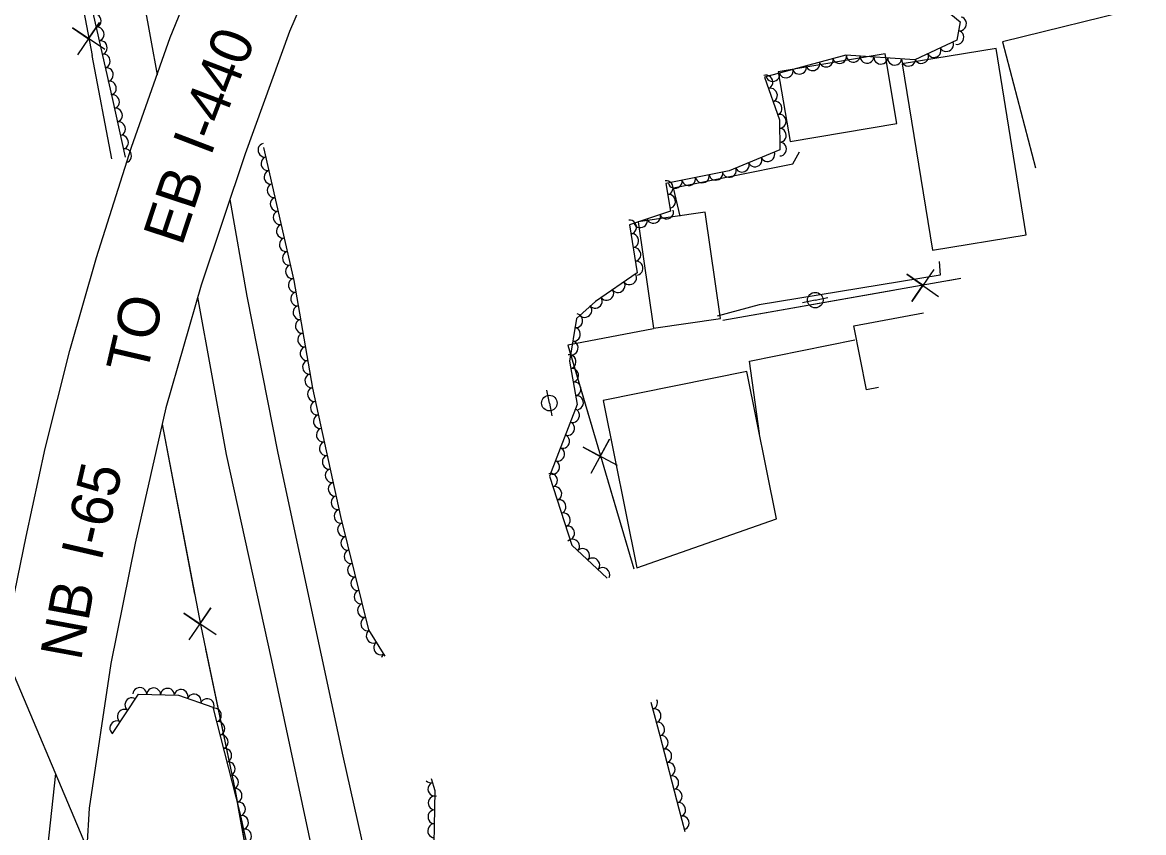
# Model space of a CAD drawing. Extents: x 1722896 to 1754269, y 648279 to 666297.
# Drawn here: x 1740609.2 to 1740933.1, y 649215 to 649449 of the extents above; entities that cross this region are included whole.
import ezdxf

# ---------------------------------------------------------------- set-up
doc = ezdxf.new("R2010")
doc.units = 0
for name, color, linetype in [('DESIGN - CENTERLINE - Proposed', 7, 'Continuous'), ('DESIGN - CENTERLINE - Proposed Text', 7, 'Continuous'), ('DESIGN - SHEET - Linework', 7, 'Continuous'), ('SURVEY - CENTERLINE - Preliminary Text', 7, 'Continuous'), ('SURVEY - DTM - Breaklines', 7, 'Continuous'), ('SURVEY - VEGETATION - Features with Text', 7, 'Continuous')]:
    doc.layers.add(name, color=color, linetype=linetype)

msp = doc.modelspace()

# ---------------------------------------------------------------- linework, layer by layer
at = {"layer": 'DESIGN - CENTERLINE - Proposed'}
msp.add_lwpolyline([(1740700.31, 649478.68), (1740686.35, 649446.38), (1740673.51, 649411.03), (1740660.81, 649373.13), (1740650.67, 649337.68), (1740641.79, 649298.57), (1740634.73, 649263.85), (1740628.44, 649222.1), (1740627.81, 649210.74), (1740603.2, 649268.9), (1740607.03, 649284.59), (1740610.25, 649300.52), (1740615.78, 649325.93), (1740622.87, 649354.19), (1740630.62, 649381.05), (1740640.74, 649412.94), (1740651.91, 649444.59), (1740666.04, 649479.28)], dxfattribs=at)
at = {"layer": 'DESIGN - CENTERLINE - Proposed Text'}
for p, q in [((1740818.51, 649348.15), (1740776.98, 649339.8)), ((1740827.06, 649305.6), (1740818.51, 649348.15)), ((1740776.98, 649339.8), (1740786.69, 649291.47)), ((1740786.69, 649291.47), (1740827.06, 649305.6))]:
    msp.add_line(p, q, dxfattribs=at)
for points in [[(1740584.39, 649724.39), (1740585.19, 649717.64), (1740589.16, 649679.79), (1740596.47, 649630.74), (1740602.81, 649586.55), (1740612.24, 649527.47), (1740621.91, 649478.29), (1740629.32, 649439.37)], [(1740632.96, 649441.14), (1740623.62, 649447.4), (1740628.3, 649444.22), (1740631.48, 649448.9), (1740625.1, 649439.64)], [(1740635, 649409.55), (1740629.32, 649439.37)], [(1740872.5, 649377.66), (1740866.1, 649368.42), (1740869.35, 649373.05), (1740864.72, 649376.3), (1740873.88, 649369.78)], [(1740811.51, 649363.02), (1740880.29, 649375.07)], [(1740876.62, 649374.43), (1740880.29, 649375.07)], [(1740811.51, 649363.02), (1740860.76, 649371.65)], [(1740856.49, 649343.54), (1740853.08, 649342.84), (1740849.36, 649361.36), (1740869.5, 649365.09)], [(1740791.53, 649360.47), (1740766.75, 649355.76), (1740773.76, 649332)], [(1740791.53, 649360.47), (1740766.75, 649355.76), (1740785.82, 649291.16)], [(1740649.59, 649332.94), (1740660.7, 649274.64), (1740670.62, 649227.23), (1740679.14, 649180.27), (1740696.05, 649118.55), (1740706.05, 649073.73), (1740718.01, 649028.01), (1740732.22, 648970.08), (1740745.27, 648923.69), (1740759.06, 648869.6), (1740771.91, 648824.09), (1740802.22, 648740.42), (1740814.98, 648697.29), (1740827.65, 648649.56), (1740818.49, 648642.19)], [(1740649.59, 649332.94), (1740658.95, 649283.83)], [(1740781.07, 649321.02), (1740771.16, 649326.33), (1740776.13, 649323.63), (1740778.83, 649328.6), (1740773.4, 649318.76)], [(1740778.32, 649316.56), (1740785.82, 649291.16)], [(1740665.14, 649272.18), (1740655.8, 649278.44), (1740660.48, 649275.26), (1740663.66, 649279.94), (1740657.28, 649270.68)], [(1740662.08, 649268.04), (1740670.62, 649227.23), (1740671.46, 649222.6)], [(1740671.46, 649222.6), (1740679.14, 649180.27), (1740680.99, 649173.54)]]:
    msp.add_lwpolyline(points, dxfattribs=at)
for points in [[(1740863.34, 649437), (1740872.08, 649383.22), (1740899.2, 649387.62), (1740890.46, 649441.41)], [(1740830.94, 649414.55), (1740861.8, 649419.77), (1740858.39, 649439.9), (1740827.54, 649434.68)], [(1740810.82, 649363.44), (1740806.41, 649394.16), (1740787.11, 649391.38), (1740791.52, 649360.67)]]:
    msp.add_lwpolyline(points, close=True, dxfattribs=at)
at = {"layer": 'SURVEY - CENTERLINE - Preliminary Text'}
for points in [[(1740603.95, 649726.14), (1740610.31, 649675.54), (1740618.16, 649617.69), (1740636.36, 649498.22), (1740646.27, 649443.87)], [(1740933.08, 649453.34), (1740892.37, 649443.36), (1740901.82, 649406.96)], [(1740646.27, 649443.87), (1740648.1, 649433.82)], [(1740799.21, 649393.05), (1740797.26, 649401.16), (1740831.73, 649408.14), (1740833.68, 649411.56)], [(1740669.09, 649397.86), (1740674.07, 649369.92), (1740682.97, 649324.6), (1740701.73, 649237.08), (1740712.35, 649189.97), (1740732.64, 649107.18), (1740747.06, 649053.14), (1740760.12, 649002.04), (1740776.34, 648944.03)], [(1740874.07, 649379.97), (1740874.31, 649375.95), (1740822.05, 649367.39), (1740809.92, 649364.19)], [(1740659.81, 649369.63), (1740668.08, 649324.22), (1740681.16, 649264.72), (1740695.45, 649197.57), (1740766.18, 648920.69), (1740783.92, 648856.59), (1740789.07, 648837.18)], [(1740822.11, 649330.25), (1740819.19, 649351.19), (1740849.69, 649357.27)], [(1740618.78, 649232.07), (1740614.56, 649192.96)]]:
    msp.add_lwpolyline(points, dxfattribs=at)
at = {"layer": 'SURVEY - DTM - Breaklines'}
for p, q in [((1740838.23, 649368.77), (1740841.89, 649369.56)), ((1740838.23, 649368.77), (1740834.56, 649367.98)), ((1740761.42, 649339.06), (1740760.7, 649342.74)), ((1740761.42, 649339.06), (1740762.14, 649335.38))]:
    msp.add_line(p, q, dxfattribs=at)
for centre in [(1740838.23, 649368.77), (1740761.42, 649339.06)]:
    msp.add_circle(centre, 2.25, dxfattribs=at)
at = {"layer": 'SURVEY - VEGETATION - Features with Text'}
for points in [[(1740586.5, 649723.91), (1740591.52, 649684.65), (1740597.8, 649644.78), (1740601.21, 649609.49), (1740608.14, 649568.53), (1740614.48, 649537.23), (1740620.71, 649502.82), (1740627.08, 649462.41), (1740635.18, 649426.7), (1740638.91, 649410.01)], [(1740870.53, 649512.99), (1740865.03, 649510.58), (1740859.5, 649472.19), (1740856.05, 649458.68), (1740872.48, 649455.46), (1740880.12, 649449.15), (1740879.12, 649443.88), (1740866.99, 649438.12), (1740847.09, 649439.52), (1740823.57, 649433.16), (1740827.92, 649420.79), (1740828, 649412.14), (1740813.35, 649406.08), (1740795.04, 649402.44), (1740796.44, 649394.5), (1740784.6, 649390.54), (1740786.79, 649376.65), (1740774.72, 649368.34), (1740769.26, 649363.51), (1740767.2, 649351.19), (1740769.47, 649338.67), (1740761.47, 649317.93), (1740767.94, 649298.07), (1740778.16, 649288.48)], [(1740714.01, 649266.02), (1740709.25, 649273.62), (1740701.16, 649306.3), (1740693.06, 649343.33), (1740687.68, 649374.41), (1740678.96, 649412.89)], [(1740635.26, 649243.63), (1740642.7, 649255.02), (1740654.33, 649254.72), (1740664.16, 649251.23), (1740672.01, 649220.73), (1740679.51, 649186.63), (1740689.58, 649148.2), (1740700.38, 649107.54), (1740709.88, 649067.07), (1740721.54, 649020.53), (1740733.95, 648973.81), (1740745.58, 648929.98), (1740757.45, 648885.26), (1740767.47, 648848.02), (1740779.63, 648810.94), (1740791.12, 648779.92)], [(1740790.74, 649252.72), (1740793.29, 649243.1), (1740798.83, 649221.85), (1740800.55, 649215.39)], [(1740774.51, 648983.13), (1740767.18, 649012.53), (1740756.75, 649050.46), (1740748.61, 649083.73), (1740741.47, 649111.64), (1740732.9, 649144.32), (1740731.4, 649173.94), (1740727.91, 649201.64), (1740728.4, 649227.07), (1740727.36, 649230.53)]]:
    msp.add_lwpolyline(points, dxfattribs=at)
for centre, major_axis, start_param, end_param in [((1740630.01, 649449.49), (0.44, -1.95), 0, 3.141593), ((1740880.01, 649448.54), (-0.37, -1.96), 0, 3.141593), ((1740630.89, 649445.59), (0.44, -1.95), 0, 3.141593), ((1740631.78, 649441.69), (0.44, -1.95), 0, 3.141593), ((1740879.26, 649444.61), (-0.37, -1.96), 0, 3.141593), ((1740872.57, 649440.77), (-1.81, -0.86), 0, 3.141593), ((1740876.18, 649442.49), (-1.81, -0.86), 0, 3.141593), ((1740632.66, 649437.79), (0.44, -1.95), 0, 3.141593), ((1740837.56, 649436.94), (-1.93, -0.52), 0, 3.141593), ((1740841.42, 649437.98), (-1.93, -0.52), 0, 3.141593), ((1740845.28, 649439.03), (-1.93, -0.52), 0, 3.141593), ((1740849.21, 649439.37), (-2, 0.14), 0, 3.141593), ((1740853.2, 649439.09), (-2, 0.14), 0, 3.141593), ((1740857.19, 649438.81), (-2, 0.14), 0, 3.141593), ((1740861.18, 649438.53), (-2, 0.14), 0, 3.141593), ((1740865.17, 649438.25), (-2, 0.14), 0, 3.141593), ((1740868.96, 649439.05), (-1.81, -0.86), 0, 3.141593), ((1740633.55, 649433.89), (0.44, -1.95), 0, 3.141593), ((1740825.97, 649433.81), (-1.93, -0.52), 0, 3.141593), ((1740829.83, 649434.85), (-1.93, -0.52), 0, 3.141593), ((1740833.7, 649435.9), (-1.93, -0.52), 0, 3.141593), ((1740634.43, 649429.99), (0.44, -1.95), 0, 3.141593), ((1740824.07, 649431.74), (0.66, -1.89), 0, 3.141593), ((1740635.31, 649426.08), (0.44, -1.95), 0, 3.141593), ((1740825.39, 649427.96), (0.66, -1.89), 0, 3.141593), ((1740636.19, 649422.18), (0.44, -1.95), 0, 3.141593), ((1740826.72, 649424.19), (0.66, -1.89), 0, 3.141593), ((1740827.92, 649420.4), (0.02, -2), 0, 3.141593), ((1740637.06, 649418.28), (0.44, -1.95), 0, 3.141593), ((1740827.96, 649416.4), (0.02, -2), 0, 3.141593), ((1740637.93, 649414.37), (0.44, -1.95), 0, 3.141593), ((1740638.81, 649410.47), (0.44, -1.95), 0, 3.141593), ((1740679.14, 649412.08), (-0.44, 1.95), 0, 3.141593), ((1740824.54, 649410.71), (-1.85, -0.76), 0, 3.141593), ((1740828, 649412.4), (0.02, -2), 0, 3.141593), ((1740680.03, 649408.18), (-0.44, 1.95), 0, 3.141593), ((1740817.15, 649407.65), (-1.85, -0.76), 0, 3.141593), ((1740820.84, 649409.18), (-1.85, -0.76), 0, 3.141593), ((1740680.91, 649404.28), (-0.44, 1.95), 0, 3.141593), ((1740805.61, 649404.54), (-1.96, -0.39), 0, 3.141593), ((1740809.53, 649405.32), (-1.96, -0.39), 0, 3.141593), ((1740813.45, 649406.13), (-1.85, -0.76), 0, 3.141593), ((1740681.8, 649400.38), (-0.44, 1.95), 0, 3.141593), ((1740795.26, 649401.23), (0.35, -1.97), 0, 3.141593), ((1740797.76, 649402.98), (-1.96, -0.39), 0, 3.141593), ((1740801.69, 649403.76), (-1.96, -0.39), 0, 3.141593), ((1740682.68, 649396.48), (-0.44, 1.95), 0, 3.141593), ((1740795.95, 649397.29), (0.35, -1.97), 0, 3.141593), ((1740683.56, 649392.58), (-0.44, 1.95), 0, 3.141593), ((1740784.7, 649389.87), (0.31, -1.98), 0, 3.141593), ((1740787.75, 649391.59), (-1.9, -0.64), 0, 3.141593), ((1740791.54, 649392.86), (-1.9, -0.64), 0, 3.141593), ((1740795.33, 649394.13), (-1.9, -0.64), 0, 3.141593), ((1740684.45, 649388.68), (-0.44, 1.95), 0, 3.141593), ((1740685.33, 649384.77), (-0.44, 1.95), 0, 3.141593), ((1740785.33, 649385.92), (0.31, -1.98), 0, 3.141593), ((1740686.21, 649380.87), (-0.44, 1.95), 0, 3.141593), ((1740785.95, 649381.96), (0.31, -1.98), 0, 3.141593), ((1740786.57, 649378.01), (0.31, -1.98), 0, 3.141593), ((1740687.1, 649376.97), (-0.44, 1.95), 0, 3.141593), ((1740784.63, 649375.17), (-1.65, -1.13), 0, 3.141593), ((1740687.91, 649373.06), (-0.34, 1.97), 0, 3.141593), ((1740781.33, 649372.9), (-1.65, -1.13), 0, 3.141593), ((1740688.6, 649369.12), (-0.34, 1.97), 0, 3.141593), ((1740774.74, 649368.36), (-1.65, -1.13), 0, 3.141593), ((1740778.04, 649370.63), (-1.65, -1.13), 0, 3.141593), ((1740689.28, 649365.18), (-0.34, 1.97), 0, 3.141593), ((1740771.75, 649365.71), (-1.5, -1.33), 0, 3.141593), ((1740689.96, 649361.23), (-0.34, 1.97), 0, 3.141593), ((1740769.15, 649362.84), (-0.33, -1.97), 0, 3.141593), ((1740768.49, 649358.89), (-0.33, -1.97), 0, 3.141593), ((1740690.64, 649357.29), (-0.34, 1.97), 0, 3.141593), ((1740767.83, 649354.95), (-0.33, -1.97), 0, 3.141593), ((1740691.33, 649353.35), (-0.34, 1.97), 0, 3.141593), ((1740767.23, 649351), (0.36, -1.97), 0, 3.141593), ((1740692.01, 649349.41), (-0.34, 1.97), 0, 3.141593), ((1740692.69, 649345.47), (-0.34, 1.97), 0, 3.141593), ((1740767.95, 649347.07), (0.36, -1.97), 0, 3.141593), ((1740693.46, 649341.54), (-0.43, 1.95), 0, 3.141593), ((1740768.66, 649343.13), (0.36, -1.97), 0, 3.141593), ((1740769.38, 649339.2), (0.36, -1.97), 0, 3.141593), ((1740694.31, 649337.64), (-0.43, 1.95), 0, 3.141593), ((1740768.22, 649335.44), (-0.72, -1.87), 0, 3.141593), ((1740695.16, 649333.73), (-0.43, 1.95), 0, 3.141593), ((1740696.02, 649329.82), (-0.43, 1.95), 0, 3.141593), ((1740766.78, 649331.71), (-0.72, -1.87), 0, 3.141593), ((1740696.87, 649325.91), (-0.43, 1.95), 0, 3.141593), ((1740765.34, 649327.97), (-0.72, -1.87), 0, 3.141593), ((1740697.72, 649322), (-0.43, 1.95), 0, 3.141593), ((1740763.9, 649324.24), (-0.72, -1.87), 0, 3.141593), ((1740762.46, 649320.51), (-0.72, -1.87), 0, 3.141593), ((1740698.58, 649318.1), (-0.43, 1.95), 0, 3.141593), ((1740761.85, 649316.76), (0.62, -1.9), 0, 3.141593), ((1740699.43, 649314.19), (-0.43, 1.95), 0, 3.141593), ((1740763.09, 649312.95), (0.62, -1.9), 0, 3.141593), ((1740700.28, 649310.28), (-0.43, 1.95), 0, 3.141593), ((1740764.33, 649309.15), (0.62, -1.9), 0, 3.141593), ((1740701.14, 649306.37), (-0.43, 1.95), 0, 3.141593), ((1740765.57, 649305.35), (0.62, -1.9), 0, 3.141593), ((1740702.1, 649302.49), (-0.48, 1.94), 0, 3.141593), ((1740766.81, 649301.54), (0.62, -1.9), 0, 3.141593), ((1740703.06, 649298.61), (-0.48, 1.94), 0, 3.141593), ((1740768.19, 649297.83), (1.46, -1.37), 0, 3.141593), ((1740704.02, 649294.72), (-0.48, 1.94), 0, 3.141593), ((1740771.11, 649295.1), (1.46, -1.37), 0, 3.141593), ((1740704.98, 649290.84), (-0.48, 1.94), 0, 3.141593), ((1740774.03, 649292.36), (1.46, -1.37), 0, 3.141593), ((1740776.94, 649289.62), (1.46, -1.37), 0.269459, 3.141593), ((1740705.95, 649286.96), (-0.48, 1.94), 0, 3.141593), ((1740706.91, 649283.08), (-0.48, 1.94), 0, 3.141593), ((1740707.87, 649279.19), (-0.48, 1.94), 0, 3.141593), ((1740708.83, 649275.31), (-0.48, 1.94), 0, 3.141593), ((1740710.45, 649271.71), (-1.06, 1.69), 0, 3.141593), ((1740712.57, 649268.32), (-1.06, 1.69), 0, 3.141593), ((1740714.7, 649264.93), (-1.06, 1.69), 0, 0.676549), ((1740643.1, 649255.01), (2, -0.05), 0, 3.141593), ((1740647.1, 649254.91), (2, -0.05), 0, 3.141593), ((1740651.1, 649254.8), (2, -0.05), 0, 3.141593), ((1740655.05, 649254.46), (1.88, -0.67), 0, 3.141593), ((1740640.73, 649252.01), (1.09, 1.67), 0, 3.141593), ((1740658.82, 649253.12), (1.88, -0.67), 0, 3.141593), ((1740662.59, 649251.79), (1.88, -0.67), 0, 3.141593), ((1740790.76, 649252.64), (0.51, -1.93), 0, 1.682978), ((1740638.55, 649248.66), (1.09, 1.67), 0, 3.141593), ((1740664.74, 649248.97), (0.5, -1.94), 0, 3.141593), ((1740791.78, 649248.77), (0.51, -1.93), 0, 3.141593), ((1740636.36, 649245.31), (1.09, 1.67), 0, 3.141593), ((1740665.74, 649245.09), (0.5, -1.94), 0, 3.141593), ((1740792.81, 649244.91), (0.51, -1.93), 0, 3.141593), ((1740666.74, 649241.22), (0.5, -1.94), 0, 3.141593), ((1740793.83, 649241.04), (0.51, -1.94), 0, 3.141593), ((1740667.74, 649237.35), (0.5, -1.94), 0, 3.141593), ((1740794.84, 649237.17), (0.51, -1.94), 0, 3.141593), ((1740668.73, 649233.47), (0.5, -1.94), 0, 3.141593), ((1740795.85, 649233.3), (0.51, -1.94), 0, 3.141593), ((1740669.73, 649229.6), (0.5, -1.94), 0, 3.141593), ((1740727.11, 649231.39), (-0.57, 1.92), 2.078752, 3.141593), ((1740796.86, 649229.43), (0.51, -1.94), 0, 3.141593), ((1740670.73, 649225.73), (0.5, -1.94), 0, 3.141593), ((1740728.25, 649227.55), (-0.57, 1.92), 0, 3.141593), ((1740797.87, 649225.56), (0.51, -1.94), 0, 3.141593), ((1740671.72, 649221.85), (0.5, -1.94), 0, 3.141593), ((1740728.33, 649223.58), (0.04, 2), 0, 3.141593), ((1740798.88, 649221.69), (0.51, -1.93), 0, 3.141593), ((1740728.25, 649219.58), (0.04, 2), 0, 3.141593), ((1740672.62, 649217.96), (0.43, -1.95), 0, 3.141593), ((1740728.18, 649215.58), (0.04, 2), 0, 3.141593), ((1740799.9, 649217.82), (0.51, -1.93), 0, 3.141593), ((1740673.48, 649214.05), (0.43, -1.95), 0, 3.141593)]:
    msp.add_ellipse(centre, major_axis=major_axis, ratio=0.940188, start_param=start_param, end_param=end_param, dxfattribs=at)

# ---------------------------------------------------------------- texts
at = {"layer": 'DESIGN - SHEET - Linework'}
for s, rotation, p in [('I-440', 69.0664, (1740663.55, 649410.07)), ('EB', 71.7294, (1740655.26, 649384.11)), ('TO', 76.9239, (1740645.02, 649346.92)), ('I-65', 76.9485, (1740631.96, 649293.07)), ('NB', 79.5219, (1740626.09, 649264.41))]:
    msp.add_text(s, height=12, rotation=rotation, dxfattribs=at).set_placement(p)

doc.saveas('drawing.dxf')
